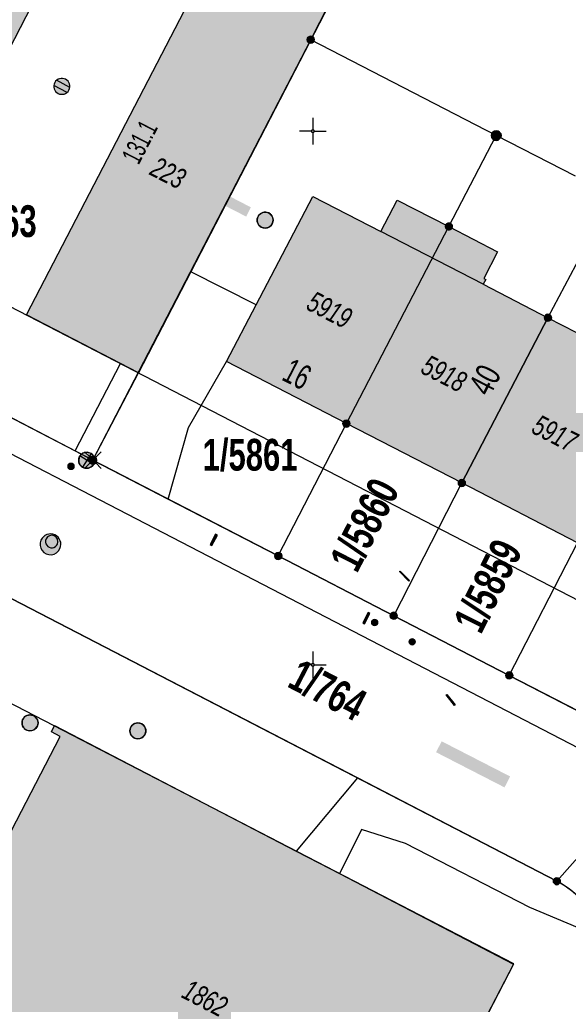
# Model space of a CAD drawing. Header units: metres. Extents: x 2695560 to 2696939, y 1260491 to 1262050.
# Tile 727 of 1005: x 2696487 to 2696513, y 1260909 to 1260955. Entities that reach past the tile are written whole.
import ezdxf

# ---------------------------------------------------------------- set-up
doc = ezdxf.new("R2010")
doc.units = ezdxf.units.M
doc.linetypes.add('AUSGEZOGEN', pattern=[0])
for name, color, linetype in [('XR$1$AV_Gebäudeflächen (BB)', 7, 'AUSGEZOGEN'), ('XR$1$AV_Grenzpunkte', 7, 'AUSGEZOGEN'), ('XR$1$AV_Grundstück-Nr.', 7, 'AUSGEZOGEN'), ('XR$1$AV_Haus-Nr.', 7, 'AUSGEZOGEN'), ('XR$1$AV_Koordinatennetzpunkte', 7, 'AUSGEZOGEN'), ('XR$1$AV_Linien (BB)', 7, 'AUSGEZOGEN'), ('XR$1$AV_Linien (EO)', 7, 'AUSGEZOGEN'), ('XR$1$AV_Versicherung-Nr.', 7, 'AUSGEZOGEN'), ('XR$1$AW_LK_Schachtdeckel', 24, 'AUSGEZOGEN'), ('XR$1$AW_LK_Zwischenpunkt', 24, 'AUSGEZOGEN'), ('XR$1$EW_LK_Knoten', 1, 'AUSGEZOGEN'), ('XR$1$Liegenschaftsgrenzen', 7, 'AUSGEZOGEN'), ('XR$1$PFAV', 255, 'AUSGEZOGEN'), ('XR$1$PFAW', 255, 'AUSGEZOGEN'), ('XR$1$PFEW', 255, 'AUSGEZOGEN'), ('XR$1$RAEW', 8, 'AUSGEZOGEN'), ('XR$1$RP_Abstandslinie', 7, 'AUSGEZOGEN')]:
    doc.layers.add(name, color=color, linetype=linetype)
doc.styles.add('ARIAL', font='arial.ttf')

# ---------------------------------------------------------------- blocks, each defined once
blk = doc.blocks.new('COMPLEXOBJECT_204')
at = {"layer": 'XR$1$AV_Linien (BB)', "color": 7, "linetype": 'AUSGEZOGEN', "transparency": 33554687}
blk.add_lwpolyline([(6500.396, 10883.768), (6504.2, 10891.13), (6513.36, 10908.85)], dxfattribs=at)
blk.add_arc((6509.342, 10910.882), 4.503, 333.172, 16.6878, dxfattribs=at)
blk = doc.blocks.new('COMPLEXOBJECT_618')
at = {"layer": 'XR$1$AV_Linien (BB)', "color": 7, "linetype": 'AUSGEZOGEN', "transparency": 33554687}
blk.add_lwpolyline([(6493.223, 10932.767), (6498.38, 10930.1), (6503.79, 10927.3), (6509.2, 10924.51), (6516.58, 10920.69)], dxfattribs=at)
blk.add_arc((6518.652, 10924.683), 4.499, 242.5809, 327.2393, dxfattribs=at)
blk = doc.blocks.new('COMPLEXOBJECT_1204')
at = {"layer": 'XR$1$Liegenschaftsgrenzen', "color": 7, "linetype": 'AUSGEZOGEN', "transparency": 33554687}
blk.add_line((6489.7, 10934.59), (6464.65, 10947.57), dxfattribs=at)
blk.add_arc((6466.75, 10951.55), 4.5, 152.7485, 242.1755, dxfattribs=at)
blk = doc.blocks.new('COMPLEXOBJECT_1333')
at = {"layer": 'XR$1$Liegenschaftsgrenzen', "color": 7, "linetype": 'AUSGEZOGEN', "transparency": 33554687}
blk.add_line((6513.36, 10908.85), (6504.2, 10891.13), dxfattribs=at)
blk.add_arc((6509.345, 10910.882), 4.5, 333.1586, 62.3929, dxfattribs=at)
blk = doc.blocks.new('BAV15')
at = {"layer": 'XR$1$PFAV', "transparency": 33554687}
blk.add_hatch(color=7, dxfattribs=at).paths.add_polyline_path([(0.5, 0), (0.49, 0.1), (0.46, 0.2), (0.41, 0.29), (0.34, 0.36), (0.26, 0.42), (0.17, 0.47), (0.08, 0.49), (-0.03, 0.5), (-0.13, 0.48), (-0.22, 0.45), (-0.31, 0.4), (-0.38, 0.33), (-0.44, 0.24), (-0.48, 0.15), (-0.5, 0.05), (-0.5, -0.05), (-0.48, -0.15), (-0.44, -0.24), (-0.38, -0.33), (-0.31, -0.4), (-0.22, -0.45), (-0.13, -0.48), (-0.03, -0.5), (0.08, -0.49), (0.17, -0.47), (0.26, -0.42), (0.34, -0.36), (0.41, -0.29), (0.46, -0.2), (0.49, -0.1)])
at = {"color": 7, "transparency": 33554687}
for start, end in [(90, 270), (270, 90)]:
    blk.add_arc((0, 0), 0.5, start, end, dxfattribs=at)
at = {"layer": 'XR$1$PFAV', "transparency": 33554687}
blk.add_circle((0, 0), 0.5, dxfattribs=at)
blk = doc.blocks.new('BWAV19')
at = {"layer": 'XR$1$PFAV', "transparency": 33554687}
blk.add_hatch(color=7, dxfattribs=at).paths.add_polyline_path([(0, 0.24), (-0.024, 0.239), (-0.048, 0.235), (-0.072, 0.229), (-0.095, 0.221), (-0.116, 0.21), (-0.137, 0.197), (-0.156, 0.182), (-0.174, 0.165), (-0.19, 0.147), (-0.204, 0.127), (-0.215, 0.106), (-0.225, 0.083), (-0.232, 0.06), (-0.237, 0.036), (-0.24, 0.012), (-0.24, -0.012), (-0.237, -0.036), (-0.232, -0.06), (-0.225, -0.083), (-0.215, -0.106), (-0.204, -0.127), (-0.19, -0.147), (-0.174, -0.165), (-0.156, -0.182), (-0.137, -0.197), (-0.116, -0.21), (-0.095, -0.221), (-0.072, -0.229), (-0.048, -0.235), (-0.024, -0.239), (0, -0.24), (0.024, -0.239), (0.048, -0.235), (0.072, -0.229), (0.095, -0.221), (0.116, -0.21), (0.137, -0.197), (0.156, -0.182), (0.174, -0.165), (0.19, -0.147), (0.204, -0.127), (0.215, -0.106), (0.225, -0.083), (0.232, -0.06), (0.237, -0.036), (0.24, -0.012), (0.24, 0.012), (0.237, 0.036), (0.232, 0.06), (0.225, 0.083), (0.215, 0.106), (0.204, 0.127), (0.19, 0.147), (0.174, 0.165), (0.156, 0.182), (0.137, 0.197), (0.116, 0.21), (0.095, 0.221), (0.072, 0.229), (0.048, 0.235), (0.024, 0.239)])
at = {"color": 7, "transparency": 33554687}
for p, q in [((-0.5, 0.5), (-0.17, 0.17)), ((0.17, 0.17), (0.5, 0.5)), ((-0.5, -0.5), (-0.17, -0.17)), ((0.17, -0.17), (0.5, -0.5))]:
    blk.add_line(p, q, dxfattribs=at)
for start, end in [(90, 270), (270, 90)]:
    blk.add_arc((0, 0), 0.24, start, end, dxfattribs=at)
blk = doc.blocks.new('BWAV20')
at = {"true_color": 0x000000, "transparency": 33554687}
blk.add_hatch(color=18, dxfattribs=at).paths.add_polyline_path([(0.17, 0), (0.16, 0.03), (0.15, 0.07), (0.14, 0.1), (0.11, 0.12), (0.09, 0.14), (0.06, 0.16), (0.03, 0.16), (-0.01, 0.17), (-0.04, 0.16), (-0.07, 0.15), (-0.1, 0.13), (-0.13, 0.11), (-0.15, 0.08), (-0.16, 0.05), (-0.17, 0.02), (-0.17, -0.02), (-0.16, -0.05), (-0.15, -0.08), (-0.13, -0.11), (-0.1, -0.13), (-0.07, -0.15), (-0.04, -0.16), (-0.01, -0.17), (0.03, -0.16), (0.06, -0.16), (0.09, -0.14), (0.11, -0.12), (0.14, -0.1), (0.15, -0.07), (0.16, -0.03)])
at = {"layer": 'XR$1$PFAV', "transparency": 33554687}
blk.add_hatch(color=7, dxfattribs=at).paths.add_polyline_path([(0.5, 0), (0.49, 0.1), (0.46, 0.2), (0.41, 0.29), (0.34, 0.36), (0.26, 0.42), (0.17, 0.47), (0.08, 0.49), (-0.03, 0.5), (-0.13, 0.48), (-0.22, 0.45), (-0.31, 0.4), (-0.38, 0.33), (-0.44, 0.24), (-0.48, 0.15), (-0.5, 0.05), (-0.5, -0.05), (-0.48, -0.15), (-0.44, -0.24), (-0.38, -0.33), (-0.31, -0.4), (-0.22, -0.45), (-0.13, -0.48), (-0.03, -0.5), (0.08, -0.49), (0.17, -0.47), (0.26, -0.42), (0.34, -0.36), (0.41, -0.29), (0.46, -0.2), (0.49, -0.1)])
blk = doc.blocks.new('BAV2041')
at = {"color": 7, "transparency": 33554687}
for p, q in [((0, 0.5), (0, 0.05)), ((-0.05, 0), (-0.5, 0)), ((0.05, 0), (0.5, 0)), ((0, -0.05), (0, -0.5))]:
    blk.add_line(p, q, dxfattribs=at)
blk.add_circle((0, 0), 0.05, dxfattribs=at)
for start, end in [(90, 270), (270, 90)]:
    blk.add_arc((0, 0), 0.05, start, end, dxfattribs=at)
blk = doc.blocks.new('BAW2092')
at = {"true_color": 0x000000, "transparency": 33554687}
blk.add_hatch(color=18, dxfattribs=at).paths.add_polyline_path([(-0.03, 0.5), (-0.03, -0.5), (0.03, -0.5), (0.03, 0.5)])
at = {"transparency": 33554687}
blk.add_lwpolyline([(-0.03, 0.5), (0.03, 0.5), (0.03, -0.5), (-0.03, -0.5), (-0.03, 0.5)], close=True, dxfattribs=at)
blk = doc.blocks.new('BAW2090')
at = {"layer": 'XR$1$PFAW', "lineweight": 25, "transparency": 33554687}
blk.add_hatch(color=7, dxfattribs=at).paths.add_polyline_path([(0.5, 0), (0.49, 0.101), (0.459, 0.197), (0.41, 0.286), (0.344, 0.362), (0.264, 0.424), (0.174, 0.469), (0.076, 0.494), (-0.025, 0.499), (-0.125, 0.484), (-0.22, 0.449), (-0.306, 0.395), (-0.379, 0.326), (-0.437, 0.243), (-0.477, 0.15), (-0.497, 0.051), (-0.497, -0.051), (-0.477, -0.15), (-0.437, -0.243), (-0.379, -0.326), (-0.306, -0.395), (-0.22, -0.449), (-0.125, -0.484), (-0.025, -0.499), (0.076, -0.494), (0.174, -0.469), (0.264, -0.424), (0.344, -0.362), (0.41, -0.286), (0.459, -0.197), (0.49, -0.101)])
at = {"lineweight": 25, "transparency": 33554687}
for p, q in [((-0.177, 0.468), (-0.177, -0.468)), ((0.179, 0.467), (0.177, -0.468))]:
    blk.add_line(p, q, dxfattribs=at)
for start, end in [(90, 180), (180, 270), (0, 90), (270, 0)]:
    blk.add_arc((0, 0), 0.5, start, end, dxfattribs=at)
blk = doc.blocks.new('BAW2082')
at = {"layer": 'XR$1$PFAW', "transparency": 33554687}
blk.add_hatch(color=7, dxfattribs=at).paths.add_polyline_path([(0.509, -0.003), (0.499, 0.098), (0.469, 0.194), (0.42, 0.283), (0.354, 0.359), (0.274, 0.421), (0.183, 0.466), (0.085, 0.491), (-0.016, 0.496), (-0.116, 0.481), (-0.211, 0.446), (-0.297, 0.392), (-0.37, 0.323), (-0.428, 0.24), (-0.468, 0.147), (-0.488, 0.047), (-0.488, -0.054), (-0.468, -0.153), (-0.428, -0.246), (-0.37, -0.329), (-0.297, -0.398), (-0.211, -0.452), (-0.116, -0.487), (-0.016, -0.502), (0.085, -0.497), (0.183, -0.472), (0.274, -0.427), (0.354, -0.366), (0.42, -0.289), (0.469, -0.2), (0.499, -0.104)])
at = {"transparency": 33554687}
for start, end in [(91.19481, 268.80519), (268.80519, 91.19481)]:
    blk.add_arc((0.01, 0), 0.5, start, end, dxfattribs=at)
at = {"layer": 'XR$1$PFAW', "transparency": 33554687}
blk.add_circle((0.009, -0.003), 0.5, dxfattribs=at)
blk = doc.blocks.new('BAW2085')
at = {"layer": 'XR$1$PFAW', "transparency": 33554687}
h = blk.add_hatch(color=7, dxfattribs=at)
h.paths.add_polyline_path([(0.15, 0.501), (0.099, 0.498), (0.049, 0.491), (0, 0.478), (-0.047, 0.46), (-0.093, 0.438), (-0.136, 0.411), (-0.176, 0.38), (-0.212, 0.345), (-0.245, 0.307), (-0.274, 0.265), (-0.299, 0.221), (-0.319, 0.174), (-0.334, 0.126), (-0.344, 0.076), (-0.349, 0.026), (-0.349, -0.025), (-0.344, -0.075), (-0.334, -0.125), (-0.319, -0.173), (-0.299, -0.219), (-0.274, -0.264), (-0.245, -0.305), (-0.212, -0.344), (-0.176, -0.379), (-0.136, -0.41), (-0.093, -0.436), (-0.047, -0.459), (0, -0.476), (0.049, -0.489), (0.099, -0.497), (0.15, -0.499), (0.201, -0.497), (0.251, -0.489), (0.3, -0.476), (0.347, -0.459), (0.393, -0.436), (0.436, -0.41), (0.476, -0.379), (0.512, -0.344), (0.545, -0.305), (0.574, -0.264), (0.599, -0.219), (0.619, -0.173), (0.634, -0.125), (0.644, -0.075), (0.649, -0.025), (0.649, 0.026), (0.644, 0.076), (0.634, 0.126), (0.619, 0.174), (0.599, 0.221), (0.574, 0.265), (0.545, 0.307), (0.512, 0.345), (0.476, 0.38), (0.436, 0.411), (0.393, 0.438), (0.347, 0.46), (0.3, 0.478), (0.251, 0.491), (0.201, 0.498)])
h.paths.add_polyline_path([(0.03, -0.298), (0, -0.3), (-0.03, -0.298), (-0.06, -0.294), (-0.09, -0.286), (-0.118, -0.276), (-0.146, -0.262), (-0.171, -0.246), (-0.195, -0.228), (-0.217, -0.207), (-0.237, -0.184), (-0.255, -0.159), (-0.269, -0.132), (-0.281, -0.104), (-0.29, -0.075), (-0.297, -0.045), (-0.3, -0.015), (-0.3, 0.015), (-0.297, 0.045), (-0.29, 0.075), (-0.281, 0.104), (-0.269, 0.132), (-0.255, 0.159), (-0.237, 0.184), (-0.217, 0.207), (-0.195, 0.228), (-0.171, 0.246), (-0.146, 0.262), (-0.118, 0.276), (-0.09, 0.286), (-0.06, 0.294), (-0.03, 0.298), (0, 0.3), (0.03, 0.298), (0.06, 0.294), (0.09, 0.286), (0.118, 0.276), (0.146, 0.262), (0.171, 0.246), (0.195, 0.228), (0.217, 0.207), (0.237, 0.184), (0.255, 0.159), (0.269, 0.132), (0.281, 0.104), (0.29, 0.075), (0.297, 0.045), (0.3, 0.015), (0.3, -0.015), (0.297, -0.045), (0.29, -0.075), (0.281, -0.104), (0.269, -0.132), (0.255, -0.159), (0.237, -0.184), (0.217, -0.207), (0.195, -0.228), (0.171, -0.246), (0.146, -0.262), (0.118, -0.276), (0.09, -0.286), (0.06, -0.294)], flags=16)
blk.add_hatch(color=7, dxfattribs=at).paths.add_polyline_path([(0, 0.3), (-0.03, 0.298), (-0.06, 0.294), (-0.09, 0.286), (-0.118, 0.276), (-0.146, 0.262), (-0.171, 0.246), (-0.195, 0.228), (-0.217, 0.207), (-0.237, 0.184), (-0.255, 0.159), (-0.269, 0.132), (-0.281, 0.104), (-0.29, 0.075), (-0.297, 0.045), (-0.3, 0.015), (-0.3, -0.015), (-0.297, -0.045), (-0.29, -0.075), (-0.281, -0.104), (-0.269, -0.132), (-0.255, -0.159), (-0.237, -0.184), (-0.217, -0.207), (-0.195, -0.228), (-0.171, -0.246), (-0.146, -0.262), (-0.118, -0.276), (-0.09, -0.286), (-0.06, -0.294), (-0.03, -0.298), (0, -0.3), (0.03, -0.298), (0.06, -0.294), (0.09, -0.286), (0.118, -0.276), (0.146, -0.262), (0.171, -0.246), (0.195, -0.228), (0.217, -0.207), (0.237, -0.184), (0.255, -0.159), (0.269, -0.132), (0.281, -0.104), (0.29, -0.075), (0.297, -0.045), (0.3, -0.015), (0.3, 0.015), (0.297, 0.045), (0.29, 0.075), (0.281, 0.104), (0.269, 0.132), (0.255, 0.159), (0.237, 0.184), (0.217, 0.207), (0.195, 0.228), (0.171, 0.246), (0.146, 0.262), (0.118, 0.276), (0.09, 0.286), (0.06, 0.294), (0.03, 0.298)])
at = {"transparency": 33554687}
for centre, radius, start, end in [((0.15, 0.001), 0.5, 90, 270), ((0.15, 0.001), 0.5, 270, 90), ((0, 0), 0.3, 90, 270), ((0, 0), 0.3, 270, 90)]:
    blk.add_arc(centre, radius, start, end, dxfattribs=at)
blk = doc.blocks.new('BEWLP2549_S')
at = {"layer": 'XR$1$PFEW', "transparency": 33554687}
blk.add_hatch(color=7, dxfattribs=at).paths.add_polyline_path([(0.5, 0), (0.49, 0.101), (0.459, 0.197), (0.41, 0.286), (0.344, 0.362), (0.264, 0.424), (0.174, 0.469), (0.076, 0.494), (-0.025, 0.499), (-0.125, 0.484), (-0.22, 0.449), (-0.306, 0.395), (-0.379, 0.326), (-0.437, 0.243), (-0.477, 0.15), (-0.497, 0.051), (-0.497, -0.051), (-0.477, -0.15), (-0.437, -0.243), (-0.379, -0.326), (-0.306, -0.395), (-0.22, -0.449), (-0.125, -0.484), (-0.025, -0.499), (0.076, -0.494), (0.174, -0.469), (0.264, -0.424), (0.344, -0.362), (0.41, -0.286), (0.459, -0.197), (0.49, -0.101)])
at = {"color": 1, "transparency": 33554687}
for p, q in [((0.354, -0.354), (-0.354, 0.354)), ((-0.354, -0.354), (0.354, 0.354))]:
    blk.add_line(p, q, dxfattribs=at)
for start, end in [(91.38095, 268.61905), (268.61905, 91.38095)]:
    blk.add_arc((0, 0), 0.5, start, end, dxfattribs=at)
at = {"layer": 'XR$1$PFEW', "transparency": 33554687}
blk.add_circle((0, 0), 0.5, dxfattribs=at)
blk = doc.blocks.new('BEW957')
at = {"layer": 'XR$1$RAEW', "transparency": 33554687}
blk.add_hatch(color=1, dxfattribs=at).paths.add_polyline_path([(-0.5, 0), (-0.5, -0.05), (-0.49, -0.1), (-0.48, -0.15), (-0.46, -0.2), (-0.44, -0.24), (-0.41, -0.29), (-0.38, -0.33), (-0.34, -0.36), (-0.31, -0.4), (-0.26, -0.42), (-0.22, -0.45), (-0.17, -0.47), (-0.13, -0.48), (-0.08, -0.49), (-0.03, -0.5), (0.03, -0.5), (0.08, -0.49), (0.13, -0.48), (0.17, -0.47), (0.22, -0.45), (0.26, -0.42), (0.31, -0.4), (0.34, -0.36), (0.38, -0.33), (0.41, -0.29), (0.44, -0.24), (0.46, -0.2), (0.48, -0.15), (0.49, -0.1), (0.5, -0.05), (0.5, 0), (0.5, 0.05), (0.49, 0.1), (0.48, 0.15), (0.46, 0.2), (0.44, 0.24), (0.41, 0.29), (0.38, 0.33), (0.34, 0.36), (0.31, 0.4), (0.26, 0.42), (0.22, 0.45), (0.17, 0.47), (0.13, 0.48), (0.08, 0.49), (0.03, 0.5), (-0.03, 0.5), (-0.08, 0.49), (-0.13, 0.48), (-0.17, 0.47), (-0.22, 0.45), (-0.26, 0.42), (-0.31, 0.4), (-0.34, 0.36), (-0.38, 0.33), (-0.41, 0.29), (-0.44, 0.24), (-0.46, 0.2), (-0.48, 0.15), (-0.49, 0.1), (-0.5, 0.05)])
at = {"color": 1, "transparency": 33554687}
for start, end in [(90, 180), (180, 270), (0, 90), (270, 0)]:
    blk.add_arc((0, 0), 0.5, start, end, dxfattribs=at)
at = {"layer": 'XR$1$RAEW', "color": 1, "transparency": 33554687}
blk.add_circle((0, 0), 0.5, dxfattribs=at)
blk = doc.blocks.new('BEWG5')
at = {"transparency": 33554687}
blk.add_hatch(color=1, dxfattribs=at).paths.add_polyline_path([(-0.083375, -0.5), (0.083375, -0.5), (0.083375, 0.5), (-0.083375, 0.5)])
at = {"color": 1, "transparency": 33554687}
blk.add_lwpolyline([(-0.083375, -0.5), (0.083375, -0.5), (0.083375, 0.5), (-0.083375, 0.5), (-0.083375, -0.5)], close=True, dxfattribs=at)

msp = doc.modelspace()

# ---------------------------------------------------------------- hatches: boundary and pattern name
at = {"transparency": 33554687}
for points in [[(2696495.459, 1260947.587), (2696495.235, 1260947.152), (2696497.847, 1260945.805), (2696498.071, 1260946.239)], [(2696507.005, 1260921.232), (2696506.742, 1260920.72), (2696509.949, 1260919.073), (2696510.212, 1260919.585)]]:
    msp.add_hatch(color=7, dxfattribs=at).paths.add_polyline_path(points)
at = {"layer": 'XR$1$AV_Gebäudeflächen (BB)', "true_color": 0xd2d2d2, "transparency": 33554687}
for points in [[(2696483.74, 1260947.82), (2696488.068, 1260956.231), (2696483.392, 1260958.647), (2696483.026, 1260958.836), (2696483.137, 1260959.051), (2696477.684, 1260961.868), (2696474.816, 1260963.35), (2696472.897, 1260959.636), (2696472.186, 1260960.003), (2696469.629, 1260955.054), (2696469.762, 1260954.985), (2696468.154, 1260951.874), (2696467.929, 1260951.438), (2696470.788, 1260949.961), (2696469.89, 1260948.222), (2696472.678, 1260946.782), (2696473.501, 1260948.376), (2696476.723, 1260946.711), (2696478.662, 1260950.463), (2696479.108, 1260950.233), (2696480.555, 1260953.034), (2696482.474, 1260952.042), (2696481.025, 1260949.237)], [(2696497.351, 1260958.048), (2696497.255, 1260957.861), (2696496.421, 1260958.293), (2696487.567, 1260941.201), (2696491.962, 1260938.929), (2696492.804, 1260938.494), (2696495.252, 1260943.219), (2696501.752, 1260955.768)], [(2696502.54, 1260936.11), (2696507.344, 1260945.342), (2696504.915, 1260946.571), (2696504.158, 1260945.104), (2696500.968, 1260946.75), (2696498.314, 1260941.671), (2696496.925, 1260939.012)], [(2696507.95, 1260933.33), (2696511.98, 1260941.07), (2696508.949, 1260942.633), (2696509.068, 1260942.864), (2696508.979, 1260942.91), (2696509.621, 1260944.154), (2696507.344, 1260945.342), (2696502.54, 1260936.11)], [(2696513.37, 1260930.52), (2696517.39, 1260938.28), (2696511.98, 1260941.07), (2696507.95, 1260933.33)], [(2696500.193, 1260916.084), (2696488.875, 1260921.964), (2696488.723, 1260921.671), (2696489.14, 1260921.454), (2696482.529, 1260908.729), (2696482.122, 1260908.94), (2696481.965, 1260908.638), (2696491.18, 1260903.851), (2696491.491, 1260903.689), (2696491.919, 1260904.513), (2696493.811, 1260903.53), (2696493.387, 1260902.713), (2696494.678, 1260902.042), (2696502.966, 1260897.736), (2696502.947, 1260897.701), (2696503.445, 1260897.442), (2696510.374, 1260910.795), (2696502.217, 1260915.033), (2696501.76, 1260915.27)]]:
    msp.add_hatch(color=254, dxfattribs=at).paths.add_polyline_path(points)

# ---------------------------------------------------------------- linework, layer by layer
at = {"layer": 'XR$1$AV_Linien (BB)', "color": 7, "linetype": 'AUSGEZOGEN', "transparency": 33554687}
for p, q in [((2696502.54, 1260936.11), (2696507.344, 1260945.342)), ((2696495.252, 1260943.219), (2696492.804, 1260938.494)), ((2696498.314, 1260941.671), (2696495.252, 1260943.219)), ((2696496.925, 1260939.012), (2696498.314, 1260941.671)), ((2696476.906, 1260941.532), (2696489.843, 1260934.829)), ((2696511.98, 1260941.07), (2696507.95, 1260933.33)), ((2696511.98, 1260941.07), (2696517.39, 1260938.28)), ((2696489.843, 1260934.829), (2696491.962, 1260938.929)), ((2696492.804, 1260938.494), (2696491.962, 1260938.929)), ((2696502.54, 1260936.11), (2696496.925, 1260939.012)), ((2696490.67, 1260934.4), (2696492.804, 1260938.494)), ((2696507.95, 1260933.33), (2696502.54, 1260936.11)), ((2696489.843, 1260934.829), (2696490.67, 1260934.4)), ((2696490.67, 1260934.4), (2696494.193, 1260932.577)), ((2696513.37, 1260930.52), (2696507.95, 1260933.33)), ((2696503.059, 1260919.518), (2696486.45, 1260928.12)), ((2696503.059, 1260919.518), (2696500.193, 1260916.084)), ((2696512.4, 1260914.68), (2696503.059, 1260919.518))]:
    msp.add_line(p, q, dxfattribs=at)
for points in [[(2696468.154, 1260951.874), (2696469.762, 1260954.985), (2696469.629, 1260955.054), (2696472.186, 1260960.003), (2696472.897, 1260959.636), (2696474.816, 1260963.35), (2696477.684, 1260961.868), (2696483.137, 1260959.051), (2696483.026, 1260958.836), (2696483.392, 1260958.647), (2696488.068, 1260956.231), (2696483.74, 1260947.82)], [(2696491.962, 1260938.929), (2696487.567, 1260941.201), (2696496.421, 1260958.293), (2696497.255, 1260957.861), (2696497.351, 1260958.048)], [(2696497.351, 1260958.048), (2696501.752, 1260955.768), (2696495.252, 1260943.219)], [(2696516.502, 1260919.316), (2696516.397, 1260919.37), (2696460.973, 1260948.091)], [(2696498.314, 1260941.671), (2696500.968, 1260946.75), (2696504.158, 1260945.104), (2696504.915, 1260946.571), (2696507.344, 1260945.342)], [(2696507.344, 1260945.342), (2696509.621, 1260944.154), (2696508.979, 1260942.91), (2696509.068, 1260942.864), (2696508.949, 1260942.633), (2696511.98, 1260941.07)], [(2696494.193, 1260932.577), (2696495.15, 1260935.925), (2696496.925, 1260939.012)], [(2696491.18, 1260903.851), (2696481.965, 1260908.638), (2696482.122, 1260908.94), (2696482.529, 1260908.729), (2696489.14, 1260921.454), (2696488.723, 1260921.671), (2696488.875, 1260921.964), (2696500.193, 1260916.084)], [(2696514.625, 1260911.985), (2696511.133, 1260913.441), (2696505.318, 1260916.445), (2696503.255, 1260917.105), (2696502.406, 1260915.398), (2696502.217, 1260915.033)], [(2696500.193, 1260916.084), (2696501.76, 1260915.27), (2696502.217, 1260915.033)], [(2696502.217, 1260915.033), (2696510.374, 1260910.795), (2696503.445, 1260897.442), (2696502.947, 1260897.701), (2696502.966, 1260897.736), (2696494.678, 1260902.042)]]:
    msp.add_lwpolyline(points, dxfattribs=at)
msp.add_arc((2696510.314, 1260910.692), 4.501, 16.6972, 62.3891, dxfattribs=at)
at = {"layer": 'XR$1$AV_Linien (EO)', "color": 7, "linetype": 'AUSGEZOGEN', "transparency": 33554687}
msp.add_line((2696508.949, 1260942.633), (2696504.158, 1260945.104), dxfattribs=at)
at = {"layer": 'XR$1$Liegenschaftsgrenzen', "color": 7, "linetype": 'AUSGEZOGEN', "transparency": 33554687}
for p, q in [((2696500.87, 1260954.09), (2696501.74, 1260955.77)), ((2696490.67, 1260934.4), (2696500.87, 1260954.09)), ((2696509.56, 1260949.6), (2696500.87, 1260954.09)), ((2696513.27, 1260947.69), (2696509.56, 1260949.6)), ((2696499.35, 1260929.91), (2696490.67, 1260934.4)), ((2696504.76, 1260927.11), (2696499.35, 1260929.91)), ((2696486.45, 1260928.12), (2696512.4, 1260914.68)), ((2696510.17, 1260924.32), (2696504.76, 1260927.11)), ((2696517.55, 1260920.5), (2696510.17, 1260924.32)), ((2696517.55, 1260920.5), (2696512.4, 1260914.68))]:
    msp.add_line(p, q, dxfattribs=at)
for points in [[(2696499.35, 1260929.91), (2696502.54, 1260936.11), (2696507.344, 1260945.342), (2696509.56, 1260949.6)], [(2696504.76, 1260927.11), (2696507.95, 1260933.33), (2696511.98, 1260941.07), (2696513.83, 1260944.56)], [(2696510.17, 1260924.32), (2696513.37, 1260930.52), (2696517.39, 1260938.28), (2696519.24, 1260941.78)]]:
    msp.add_lwpolyline(points, dxfattribs=at)
at = {"layer": 'XR$1$RP_Abstandslinie', "color": 7, "linetype": 'AUSGEZOGEN', "transparency": 33554687}
for points in [[(2696471.33, 1260949.59), (2696517.97, 1260925.47), (2696539.2, 1260966.54), (2696559.422, 1261005.639)], [(2696418.49, 1260847.47), (2696442.5, 1260835.09), (2696465.19, 1260823.37), (2696487.77, 1260867.05), (2696510.39, 1260910.81), (2696463.75, 1260934.94)]]:
    msp.add_lwpolyline(points, dxfattribs=at)

# ---------------------------------------------------------------- block references
at = {"layer": 'XR$1$AV_Grenzpunkte', "color": 7, "linetype": 'AUSGEZOGEN', "lineweight": -3, "transparency": 33554687}
for name, p, xscale, yscale in [('BAV15', (2696500.87, 1260954.09), 0.3249999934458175, 0.3249999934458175), ('BAV15', (2696509.56, 1260949.6), 0.4549999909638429, 0.4549999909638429), ('BWAV20', (2696507.344, 1260945.342), 0.3899999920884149, 0.3899999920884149), ('BAV15', (2696511.98, 1260941.07), 0.3249999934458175, 0.3249999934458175), ('BAV15', (2696502.54, 1260936.11), 0.3249999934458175, 0.3249999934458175), ('BWAV19', (2696490.67, 1260934.4), 0.7800000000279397, 0.7800000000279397), ('BAV15', (2696507.95, 1260933.33), 0.3249999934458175, 0.3249999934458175), ('BAV15', (2696499.35, 1260929.91), 0.3249999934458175, 0.3249999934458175), ('BAV15', (2696504.76, 1260927.11), 0.3249999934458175, 0.3249999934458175), ('BAV15', (2696510.17, 1260924.32), 0.3249999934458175, 0.3249999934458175), ('BAV15', (2696512.4, 1260914.68), 0.3249999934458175, 0.3249999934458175)]:
    msp.add_blockref(name, p, dxfattribs=dict(at, xscale=xscale, yscale=yscale))
at = {"layer": 'XR$1$AV_Koordinatennetzpunkte', "color": 7, "linetype": 'AUSGEZOGEN', "lineweight": -3, "transparency": 33554687, "xscale": 1.25, "yscale": 1.25}
for p in [(2696500.97, 1260949.81), (2696500.97, 1260924.81)]:
    msp.add_blockref('BAV2041', p, dxfattribs=at)
at = {"layer": 'XR$1$AV_Linien (BB)', "color": 7, "linetype": 'AUSGEZOGEN', "lineweight": -3, "transparency": 33554687}
for name in ['COMPLEXOBJECT_618', 'COMPLEXOBJECT_204']:
    msp.add_blockref(name, (2690000.97, 1249999.81), dxfattribs=at)
at = {"layer": 'XR$1$AW_LK_Schachtdeckel', "color": 24, "linetype": 'AUSGEZOGEN', "lineweight": -3, "transparency": 33554687}
for name, p, xscale, yscale, rotation in [('BAW2090', (2696489.215, 1260951.904), 0.7499999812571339, 0.7499999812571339, 242.038137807), ('BAW2082', (2696498.732, 1260945.643), 0.7499999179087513, 0.7499999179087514, 332.0624210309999), ('BAW2085', (2696488.742, 1260930.587), 0.9749278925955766, 0.9749278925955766, 245.873018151)]:
    msp.add_blockref(name, p, dxfattribs=dict(at, xscale=xscale, yscale=yscale, rotation=rotation))
at = {"layer": 'XR$1$AW_LK_Schachtdeckel', "color": 24, "linetype": 'AUSGEZOGEN', "lineweight": -3, "transparency": 33554687, "xscale": 0.7499999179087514, "yscale": 0.7499999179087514}
for p in [(2696487.718, 1260922.097), (2696492.768, 1260921.722)]:
    msp.add_blockref('BAW2082', p, dxfattribs=at)
at = {"layer": 'XR$1$AW_LK_Zwischenpunkt', "color": 24, "linetype": 'AUSGEZOGEN', "lineweight": -3, "transparency": 33554687, "yscale": 0.6249999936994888}
for p, xscale, rotation in [((2696505.264, 1260928.972), 0.624999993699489, 224.9189349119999), ((2696507.429, 1260923.17), 0.6249999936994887, 218.8670243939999)]:
    msp.add_blockref('BAW2092', p, dxfattribs=dict(at, xscale=xscale, rotation=rotation))
at = {"layer": 'XR$1$EW_LK_Knoten', "color": 1, "linetype": 'AUSGEZOGEN', "lineweight": -3, "transparency": 33554687}
for name, p, xscale, yscale, rotation in [('BEWLP2549_S', (2696490.378, 1260934.392), 0.7499999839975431, 0.7499999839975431, 102.2733), ('BEWG5', (2696496.332, 1260930.669), 0.5499999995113, 0.5499999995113, 332.793), ('BEWG5', (2696503.474, 1260926.997), 0.5499999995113, 0.5499999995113, 152.7929999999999)]:
    msp.add_blockref(name, p, dxfattribs=dict(at, xscale=xscale, yscale=yscale, rotation=rotation))
at = {"layer": 'XR$1$EW_LK_Knoten', "color": 1, "linetype": 'AUSGEZOGEN', "lineweight": -3, "transparency": 33554687, "xscale": 0.2749999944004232, "yscale": 0.2749999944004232}
for p in [(2696489.643, 1260934.107), (2696503.867, 1260926.795), (2696505.623, 1260925.886)]:
    msp.add_blockref('BEW957', p, dxfattribs=at)
at = {"layer": 'XR$1$Liegenschaftsgrenzen', "color": 7, "linetype": 'AUSGEZOGEN', "lineweight": -3, "transparency": 33554687}
for name in ['COMPLEXOBJECT_1204', 'COMPLEXOBJECT_1333']:
    msp.add_blockref(name, (2690000.97, 1249999.81), dxfattribs=at)

# ---------------------------------------------------------------- texts
at = {"layer": 'XR$1$AV_Grundstück-Nr.', "color": 7, "transparency": 33554687, "char_height": 1.48491, "attachment_point": 5, "style": 'ARIAL'}
for s, insert, width in [('\\A1;{\\fArial|i0|b1;\\H1.484908;\\W0.700000;\\C7;1/763}\\P', (2696486.22, 1260945.571), 4.1653), ('\\A1;{\\fArial|i0|b1;\\H1.484908;\\W0.700000;\\C7;1/5861}\\P', (2696498.031, 1260934.63), 4.97324)]:
    msp.add_mtext(s, dxfattribs=dict(at, insert=insert, width=width))
for s, insert, width, rotation in [('\\A1;{\\fArial|i0|b1;\\H1.484908;\\W0.700000;\\C7;1/5860}\\P', (2696503.406, 1260931.368), 4.98214, 62.8983), ('\\A1;{\\fArial|i0|b1;\\H1.484908;\\W0.700000;\\C7;1/5859}\\P', (2696509.183, 1260928.503), 4.98214, 63.5499), ('\\A1;{\\fArial|i0|b1;\\H1.484908;\\W0.700000;\\C7;1/764}\\P', (2696501.66, 1260923.616), 4.1653, 332.5644)]:
    msp.add_mtext(s, dxfattribs=dict(at, insert=insert, width=width, rotation=rotation))
at = {"layer": 'XR$1$AV_Haus-Nr.', "color": 7, "transparency": 33554687, "style": 'ARIAL'}
for s, insert, char_height, width, attachment_point, rotation in [('\\W0.62;131.1', (2696492.446, 1260949.513), 0.92968, 2.44642, 2, 62.6157), ('\\W0.64;16', (2696499.964, 1260937.903), 1.1621, 1.59081, 8, 332.6679), ('\\W0.70;40', (2696509.553, 1260937.88), 1.1621, 1.68109, 8, 62.4969)]:
    msp.add_mtext(s, dxfattribs=dict(at, insert=insert, char_height=char_height, width=width, attachment_point=attachment_point, rotation=rotation))
at = {"layer": 'XR$1$AV_Versicherung-Nr.', "color": 7, "transparency": 33554687, "char_height": 0.96842, "attachment_point": 5, "style": 'ARIAL'}
for s, insert, width, rotation in [('\\A1;{\\fArial|i1|b0;\\H0.968418;\\W0.700000;\\C7;223}\\P', (2696494.198, 1260947.85), 1.93301, 332.6652), ('\\A1;{\\fArial|i1|b0;\\H0.968418;\\W0.700000;\\C7;5919}\\P', (2696501.751, 1260941.434), 2.45636, 332.6679), ('\\A1;{\\fArial|i1|b0;\\H0.968418;\\W0.700000;\\C7;5918}\\P', (2696507.114, 1260938.453), 2.45636, 332.8038), ('\\A1;{\\fArial|i1|b0;\\H0.968418;\\W0.700000;\\C7;5917}\\P', (2696512.3, 1260935.649), 2.45636, 332.595), ('\\A1;{\\fArial|i1|b0;\\H0.968418;\\W0.700000;\\C7;1862}\\P', (2696495.921, 1260909.199), 2.45636, 332.5473)]:
    msp.add_mtext(s, dxfattribs=dict(at, insert=insert, width=width, rotation=rotation))

doc.saveas('drawing.dxf')
